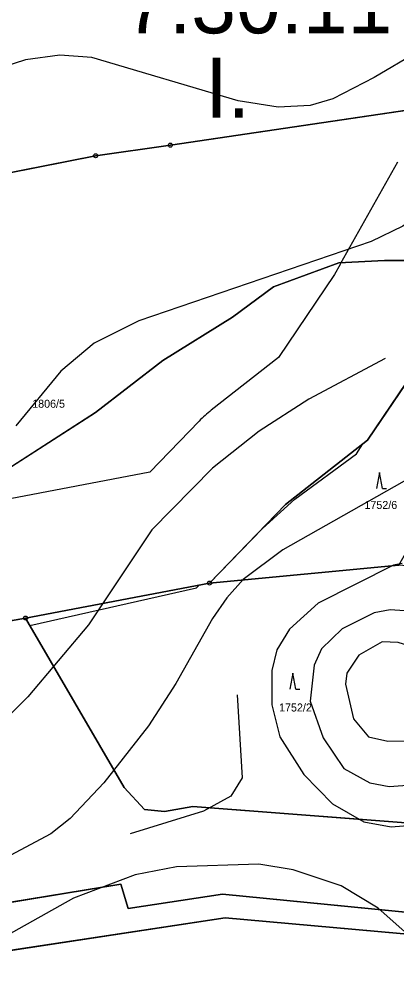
# Model space of a CAD drawing. Extents: x -706130 to -698555, y -971544 to -967260.
# Drawn here: x -703883.2 to -703788.9, y -970856.1 to -970617.2 of the extents above; entities that cross this region are included whole.
import ezdxf

# ---------------------------------------------------------------- set-up
doc = ezdxf.new("R2010")
doc.units = 0
for name, color, linetype in [('BPEJ hranice S', 7, 'Continuous'), ('BPEJ I-II trida ochrany S', 7, 'Continuous'), ('BPEJ kód', 7, 'Continuous'), ('KN_Hranice_parcel', 7, 'Continuous'), ('KN_Parcelni cisla', 7, 'Continuous'), ('KN_Polygon parcely', 7, 'Continuous'), ('KN_POZEMKY_10_LESNI POZEMEK', 7, 'Continuous'), ('KN_POZEMKY_2_ORNA PUDA', 7, 'Continuous'), ('KN_POZEMKY_7_TTP', 7, 'Continuous'), ('KN_Značky bodu BP', 7, 'Continuous'), ('KN_Značky kultur', 7, 'Continuous'), ('OP lesa 30 m', 7, 'Continuous'), ('Plochy lesní všeobecné S', 7, 'Continuous'), ('Plochy zemědělské všeobecné CELEK S', 7, 'Continuous'), ('Regulační bloky v krajině S', 7, 'Continuous'), ('VÝŠKOPIS_vrstevnice doplňková', 7, 'Continuous'), ('VÝŠKOPIS_vrstevnice hlavní', 7, 'Continuous'), ('VÝŠKOPIS_vrstevnice zesílená', 7, 'Continuous')]:
    doc.layers.add(name, color=color, linetype=linetype)

msp = doc.modelspace()

# ---------------------------------------------------------------- linework, layer by layer
at = {"layer": 'BPEJ hranice S'}
for points in [[(-703778.45, -970677.49), (-703792, -970677.49), (-703803.38, -970678.04), (-703819.64, -970684), (-703829.94, -970691.59), (-703847.29, -970702.44), (-703864.09, -970715.45), (-703892.82, -970733.89)], [(-703778.45, -970677.49), (-703792, -970677.49), (-703803.38, -970678.04), (-703819.64, -970684), (-703829.94, -970691.59), (-703847.29, -970702.44), (-703864.09, -970715.45), (-703892.82, -970733.89)], [(-703777.16, -970818.64), (-703839.77, -970813.83), (-703846.84, -970815.09), (-703851.88, -970814.56), (-703856.96, -970809.13), (-703880.48, -970768.64), (-703838.91, -970759.21), (-703838.11, -970758.49), (-703835.64, -970758.02), (-703822.41, -970744.37), (-703814.31, -970737.08), (-703798.91, -970725.75), (-703797.35, -970723.24), (-703796.23, -970722.36), (-703778.8, -970696.59)]]:
    msp.add_lwpolyline(points, dxfattribs=at)
at = {"layer": 'BPEJ I-II trida ochrany S'}
for p, q in [((-703803.38, -970678.04), (-703792, -970677.49)), ((-703792, -970677.49), (-703778.45, -970677.49)), ((-703864.09, -970715.45), (-703847.29, -970702.44)), ((-703892.82, -970733.89), (-703864.09, -970715.45))]:
    msp.add_line(p, q, dxfattribs=at)
msp.add_lwpolyline([(-703847.29, -970702.44), (-703829.94, -970691.59), (-703819.64, -970684), (-703803.38, -970678.04)], dxfattribs=at)
at = {"layer": 'KN_Hranice_parcel'}
for p, q in [((-703746.36, -970633.99), (-703845.42, -970648.65)), ((-703788.35, -970753.55), (-703835.64, -970758.02)), ((-703835.64, -970758.02), (-703881.57, -970766.76))]:
    msp.add_line(p, q, dxfattribs=at)
for points in [[(-703845.42, -970648.65), (-703864.08, -970651.3), (-703937.82, -970665.9), (-703944.34, -970667.67)], [(-703835.64, -970758.02), (-703816.66, -970738.43), (-703796.23, -970722.36), (-703778.8, -970696.59)], [(-703881.57, -970766.76), (-703927.53, -970774.91), (-703944.45, -970781.48), (-703945.45, -970778.27), (-703954.28, -970779.83), (-703961.3, -970781.02)], [(-703775.76, -970818.75), (-703839.77, -970813.83), (-703846.84, -970815.09), (-703851.88, -970814.56), (-703856.96, -970809.13), (-703881.57, -970766.76)], [(-703989.92, -970846.6), (-703937.75, -970850.36), (-703894.43, -970839.26), (-703857.78, -970833.24), (-703855.98, -970839.32), (-703832.43, -970835.75), (-703769.81, -970841.91)], [(-703989.92, -970846.6), (-703989.49, -970852.8), (-703936.63, -970856.11), (-703906.07, -970852.91), (-703831.71, -970841.68), (-703770.44, -970847.18)]]:
    msp.add_lwpolyline(points, dxfattribs=at)
at = {"layer": 'KN_Polygon parcely'}
for points in [[(-703939.69, -970610.55), (-703996, -970622.02), (-703989.78, -970655.74), (-703975.44, -970677.14), (-703944.34, -970667.67), (-703937.82, -970665.9), (-703864.08, -970651.3), (-703845.42, -970648.65), (-703746.36, -970633.99), (-703712.67, -970617.96), (-703663.27, -970620.32), (-703637.5, -970621.77), (-703629.23, -970623.8), (-703613.54, -970631.59), (-703573.25, -970635.06), (-703560.34, -970638.34), (-703550.3, -970642.25), (-703478.57, -970668.92), (-703476.26, -970659.93), (-703472.33, -970642.48), (-703487.91, -970603.31)], [(-704100.66, -971058.2), (-704059.31, -971011.16), (-704005.5, -970949.94), (-703866.81, -970867.73), (-703847.86, -970860.46), (-703830.98, -970859.35), (-703773.25, -970870.48), (-703770.44, -970847.18), (-703831.71, -970841.68), (-703906.07, -970852.91), (-703936.63, -970856.11), (-703989.49, -970852.8), (-703989.92, -970846.6), (-703994.19, -970784.24), (-704032.18, -970780.18), (-704105.96, -970769.41)]]:
    msp.add_lwpolyline(points, dxfattribs=at)
for points in [[(-703778.8, -970696.59), (-703776.78, -970692.92), (-703762.54, -970667.56), (-703749.57, -970649.91), (-703744.69, -970640.33), (-703743.32, -970636.82), (-703746.36, -970633.99), (-703845.42, -970648.65), (-703864.08, -970651.3), (-703937.82, -970665.9), (-703944.34, -970667.67), (-703975.44, -970677.14), (-703961.3, -970781.02), (-703954.28, -970779.83), (-703945.45, -970778.27), (-703944.45, -970781.48), (-703927.53, -970774.91), (-703881.57, -970766.76), (-703835.64, -970758.02), (-703816.66, -970738.43), (-703796.23, -970722.36)], [(-703775.41, -970730.92), (-703771.03, -970701.05), (-703778.8, -970696.59), (-703796.23, -970722.36), (-703816.66, -970738.43), (-703835.64, -970758.02), (-703788.35, -970753.55)], [(-703775.02, -970814.32), (-703760.08, -970755.96), (-703788.35, -970753.55), (-703835.64, -970758.02), (-703881.57, -970766.76), (-703856.96, -970809.13), (-703851.88, -970814.56), (-703846.84, -970815.09), (-703839.77, -970813.83), (-703775.76, -970818.75), (-703772.64, -970816.86)], [(-703855.98, -970839.32), (-703832.43, -970835.75), (-703769.81, -970841.91), (-703775.76, -970818.75), (-703839.77, -970813.83), (-703846.84, -970815.09), (-703851.88, -970814.56), (-703856.96, -970809.13), (-703881.57, -970766.76), (-703927.53, -970774.91), (-703944.45, -970781.48), (-703945.45, -970778.27), (-703954.28, -970779.83), (-703961.3, -970781.02), (-703994.19, -970784.24), (-703989.92, -970846.6), (-703937.75, -970850.36), (-703894.43, -970839.26), (-703857.78, -970833.24)], [(-703936.63, -970856.11), (-703906.07, -970852.91), (-703831.71, -970841.68), (-703770.44, -970847.18), (-703769.81, -970841.91), (-703832.43, -970835.75), (-703855.98, -970839.32), (-703857.78, -970833.24), (-703894.43, -970839.26), (-703937.75, -970850.36), (-703989.92, -970846.6), (-703989.49, -970852.8)]]:
    msp.add_lwpolyline(points, close=True, dxfattribs=at)
at = {"layer": 'KN_POZEMKY_10_LESNI POZEMEK'}
for p, q in [((-703796.23, -970722.36), (-703778.8, -970696.59)), ((-703816.66, -970738.43), (-703796.23, -970722.36)), ((-703835.64, -970758.02), (-703816.66, -970738.43)), ((-703835.64, -970758.02), (-703788.35, -970753.55)), ((-703788.35, -970753.55), (-703835.64, -970758.02)), ((-703881.57, -970766.76), (-703835.64, -970758.02)), ((-703856.96, -970809.13), (-703881.57, -970766.76)), ((-703851.88, -970814.56), (-703856.96, -970809.13)), ((-703846.84, -970815.09), (-703851.88, -970814.56)), ((-703839.77, -970813.83), (-703846.84, -970815.09)), ((-703775.76, -970818.75), (-703839.77, -970813.83)), ((-703894.43, -970839.26), (-703857.78, -970833.24)), ((-703857.78, -970833.24), (-703855.98, -970839.32)), ((-703855.98, -970839.32), (-703832.43, -970835.75)), ((-703832.43, -970835.75), (-703769.81, -970841.91)), ((-703831.71, -970841.68), (-703906.07, -970852.91)), ((-703770.44, -970847.18), (-703831.71, -970841.68))]:
    msp.add_line(p, q, dxfattribs=at)
at = {"layer": 'KN_POZEMKY_2_ORNA PUDA'}
for p, q in [((-703845.42, -970648.65), (-703746.36, -970633.99)), ((-703746.36, -970633.99), (-703845.42, -970648.65)), ((-703864.08, -970651.3), (-703845.42, -970648.65)), ((-703845.42, -970648.65), (-703864.08, -970651.3)), ((-703937.82, -970665.9), (-703864.08, -970651.3)), ((-703864.08, -970651.3), (-703937.82, -970665.9)), ((-703778.8, -970696.59), (-703796.23, -970722.36)), ((-703796.23, -970722.36), (-703816.66, -970738.43)), ((-703816.66, -970738.43), (-703835.64, -970758.02)), ((-703835.64, -970758.02), (-703881.57, -970766.76)), ((-703881.57, -970766.76), (-703927.53, -970774.91)), ((-703906.07, -970852.91), (-703831.71, -970841.68)), ((-703831.71, -970841.68), (-703770.44, -970847.18))]:
    msp.add_line(p, q, dxfattribs=at)
at = {"layer": 'KN_POZEMKY_7_TTP'}
for p, q in [((-703927.53, -970774.91), (-703881.57, -970766.76)), ((-703881.57, -970766.76), (-703856.96, -970809.13)), ((-703856.96, -970809.13), (-703851.88, -970814.56)), ((-703851.88, -970814.56), (-703846.84, -970815.09)), ((-703846.84, -970815.09), (-703839.77, -970813.83)), ((-703839.77, -970813.83), (-703775.76, -970818.75)), ((-703857.78, -970833.24), (-703894.43, -970839.26)), ((-703855.98, -970839.32), (-703857.78, -970833.24)), ((-703832.43, -970835.75), (-703855.98, -970839.32)), ((-703769.81, -970841.91), (-703832.43, -970835.75))]:
    msp.add_line(p, q, dxfattribs=at)
at = {"layer": 'KN_Značky bodu BP'}
for centre, radius in [((-703845.42, -970648.65), 0.5), ((-703845.42, -970648.65), 0.0303), ((-703864.08, -970651.3), 0.5), ((-703864.08, -970651.3), 0.0303), ((-703835.64, -970758.02), 0.5), ((-703835.64, -970758.02), 0.0303), ((-703881.57, -970766.76), 0.5), ((-703881.57, -970766.76), 0.0303)]:
    msp.add_circle(centre, radius, dxfattribs=at)
at = {"layer": 'KN_Značky kultur'}
for p, q in [((-703793.21, -970730.4), (-703793.96, -970734.4)), ((-703792.46, -970734.4), (-703793.21, -970730.4)), ((-703792.46, -970734.4), (-703791.46, -970734.4)), ((-703814.81, -970780.56), (-703815.56, -970784.56)), ((-703814.06, -970784.56), (-703814.81, -970780.56)), ((-703814.06, -970784.56), (-703813.06, -970784.56))]:
    msp.add_line(p, q, dxfattribs=at)
at = {"layer": 'OP lesa 30 m'}
msp.add_line((-703788.7, -970652.87), (-703802.94, -970678.23), dxfattribs=at)
for points in [[(-703803.06, -970678.45), (-703804.42, -970680.92), (-703818.46, -970701.67), (-703835.21, -970714.85)], [(-703838.21, -970717.55), (-703850.58, -970730.32), (-703887.18, -970737.29)]]:
    msp.add_lwpolyline(points, dxfattribs=at)
for centre, start, end in [((-703776.78, -970692.92), 150.6852, 151.1712), ((-703816.66, -970738.43), 128.1882, 135.9061)]:
    msp.add_arc(centre, 30, start, end, dxfattribs=at)
at = {"layer": 'Plochy lesní všeobecné S'}
for p, q in [((-703778.8, -970696.59), (-703796.23, -970722.36)), ((-703796.23, -970722.36), (-703816.66, -970738.43)), ((-703816.66, -970738.43), (-703835.64, -970758.02)), ((-703835.64, -970758.02), (-703881.57, -970766.76)), ((-703881.57, -970766.76), (-703856.96, -970809.13)), ((-703856.96, -970809.13), (-703851.88, -970814.56)), ((-703851.88, -970814.56), (-703846.84, -970815.09)), ((-703846.84, -970815.09), (-703839.77, -970813.83)), ((-703839.77, -970813.83), (-703775.76, -970818.75))]:
    msp.add_line(p, q, dxfattribs=at)
at = {"layer": 'Plochy zemědělské všeobecné CELEK S'}
for p, q in [((-703796.23, -970722.36), (-703778.8, -970696.59)), ((-703816.66, -970738.43), (-703796.23, -970722.36)), ((-703835.64, -970758.02), (-703816.66, -970738.43)), ((-703881.57, -970766.76), (-703835.64, -970758.02)), ((-703856.96, -970809.13), (-703881.57, -970766.76)), ((-703851.88, -970814.56), (-703856.96, -970809.13)), ((-703846.84, -970815.09), (-703851.88, -970814.56)), ((-703839.77, -970813.83), (-703846.84, -970815.09)), ((-703775.76, -970818.75), (-703839.77, -970813.83))]:
    msp.add_line(p, q, dxfattribs=at)
at = {"layer": 'Regulační bloky v krajině S'}
for p, q in [((-703778.8, -970696.59), (-703796.23, -970722.36)), ((-703796.23, -970722.36), (-703778.8, -970696.59)), ((-703796.23, -970722.36), (-703816.66, -970738.43)), ((-703816.66, -970738.43), (-703796.23, -970722.36)), ((-703816.66, -970738.43), (-703835.64, -970758.02)), ((-703835.64, -970758.02), (-703816.66, -970738.43)), ((-703835.64, -970758.02), (-703881.57, -970766.76)), ((-703881.57, -970766.76), (-703835.64, -970758.02)), ((-703881.57, -970766.76), (-703856.96, -970809.13)), ((-703856.96, -970809.13), (-703881.57, -970766.76)), ((-703856.96, -970809.13), (-703851.88, -970814.56)), ((-703851.88, -970814.56), (-703856.96, -970809.13)), ((-703851.88, -970814.56), (-703846.84, -970815.09)), ((-703846.84, -970815.09), (-703851.88, -970814.56)), ((-703846.84, -970815.09), (-703839.77, -970813.83)), ((-703839.77, -970813.83), (-703846.84, -970815.09)), ((-703839.77, -970813.83), (-703775.76, -970818.75)), ((-703775.76, -970818.75), (-703839.77, -970813.83))]:
    msp.add_line(p, q, dxfattribs=at)
at = {"layer": 'VÝŠKOPIS_vrstevnice doplňková'}
for points in [[(-703778.14, -970780.28), (-703782.13, -970774.86), (-703788.55, -970772.86), (-703792.57, -970772.7), (-703798.38, -970776.01), (-703801.39, -970780.57), (-703801.68, -970783.28), (-703799.68, -970791.98), (-703795.97, -970796.41), (-703791.12, -970797.55), (-703786.81, -970797.44), (-703782.1, -970795.13), (-703777.99, -970790.27), (-703777.28, -970782.71), (-703778.14, -970780.28)], [(-703828.78, -970785.99), (-703827.5, -970806.68), (-703830.29, -970811.27), (-703837.11, -970815.02), (-703855.46, -970820.66)]]:
    msp.add_lwpolyline(points, dxfattribs=at)
at = {"layer": 'VÝŠKOPIS_vrstevnice hlavní'}
for points in [[(-703762.3, -970612.79), (-703794.54, -970631.76), (-703804.82, -970637.04), (-703810.52, -970638.75), (-703818.51, -970639.18), (-703828.5, -970637.61), (-703865.02, -970626.77), (-703873.01, -970626.2), (-703881.57, -970627.34), (-703890.13, -970630.05)], [(-703743.12, -970633.7), (-703758.88, -970644.6), (-703770.15, -970655.73), (-703780.28, -970664.15), (-703787.41, -970668.86), (-703795.33, -970672.68), (-703853.32, -970692.54), (-703864.45, -970698.11), (-703872.73, -970705.1), (-703884, -970718.79)], [(-703791.83, -970701.96), (-703810.81, -970712.09), (-703823.22, -970720.08), (-703834.92, -970729.35), (-703850.04, -970744.76), (-703865.88, -970768.44), (-703881, -970786.42), (-703893.56, -970798.83), (-703910.25, -970811.1), (-703919.81, -970816.81), (-703930.65, -970822.09), (-704002.27, -970851.48), (-704024.24, -970861.61), (-704033.94, -970867.6), (-704043.5, -970876.59), (-704050.07, -970885.15), (-704054.92, -970895.42), (-704058.48, -970907.4), (-704060.34, -970921.1), (-704064.47, -970941.07), (-704068.33, -970953.91), (-704072.46, -970962.47), (-704082.59, -970976.88), (-704108.42, -971002.85)], [(-703787.55, -970753.18), (-703789.69, -970753.6), (-703808.52, -970763.02), (-703815.66, -970769.58), (-703818.8, -970774.72), (-703820.08, -970779.86), (-703820.08, -970788.42), (-703818.08, -970796.41), (-703812.09, -970805.82), (-703804.94, -970813.19), (-703797.11, -970817.66), (-703790.26, -970818.95), (-703785.13, -970818.52)], [(-703772.57, -970771.29), (-703775.28, -970768.73), (-703784.56, -970765.16), (-703790.55, -970764.73), (-703794.54, -970765.45), (-703802.53, -970769.44), (-703807.67, -970774.43), (-703809.52, -970778.57), (-703810.52, -970787.56), (-703807.24, -970796.69), (-703802.1, -970804.39), (-703795.6, -970807.89), (-703790.83, -970808.82), (-703785.13, -970808.39), (-703782.13, -970806.39), (-703777.14, -970801.54), (-703772.29, -970793.55), (-703769.29, -970785.85), (-703768.58, -970780.71), (-703769.86, -970775.58), (-703772.57, -970771.29)], [(-703732.98, -970951.27), (-703733.19, -970949.35), (-703735.19, -970939.36), (-703738.9, -970926.52), (-703745.04, -970910.83), (-703755.74, -970890.85), (-703776.14, -970857.04), (-703781.7, -970849.76), (-703793.54, -970839.21), (-703802.82, -970833.64), (-703814.8, -970829.65), (-703823.36, -970828.22), (-703843.91, -970828.93), (-703854.18, -970830.93), (-703869.59, -970836.78), (-703890.13, -970848.19)]]:
    msp.add_lwpolyline(points, dxfattribs=at)
at = {"layer": 'VÝŠKOPIS_vrstevnice zesílená'}
msp.add_lwpolyline([(-703714.5, -970656.45), (-703724.35, -970663.72), (-703733.62, -970672.71), (-703745.89, -970688.12), (-703761.3, -970709.95), (-703774.71, -970723.93), (-703785.13, -970731.49), (-703817.37, -970749.75), (-703827.21, -970757.17), (-703831.35, -970761.74), (-703834.92, -970766.87), (-703844.05, -970783.14), (-703850.9, -970793.69), (-703862.02, -970807.96), (-703870.44, -970816.81), (-703875.29, -970820.66), (-703919.52, -970844.2)], dxfattribs=at)

# ---------------------------------------------------------------- texts
at = {"layer": 'BPEJ kód'}
for s, p in [('7.30.11', (-703856.92, -970620.72)), ('I.', (-703836.67, -970641.79))]:
    msp.add_text(s, height=15, dxfattribs=at).set_placement(p)
at = {"layer": 'KN_Parcelni cisla'}
for s, p in [('1806/5', (-703879.9, -970714.24)), ('1752/6', (-703796.97, -970739.52)), ('1752/2', (-703818.28, -970790.11))]:
    msp.add_text(s, height=2, dxfattribs=at).set_placement(p)

doc.saveas('drawing.dxf')
